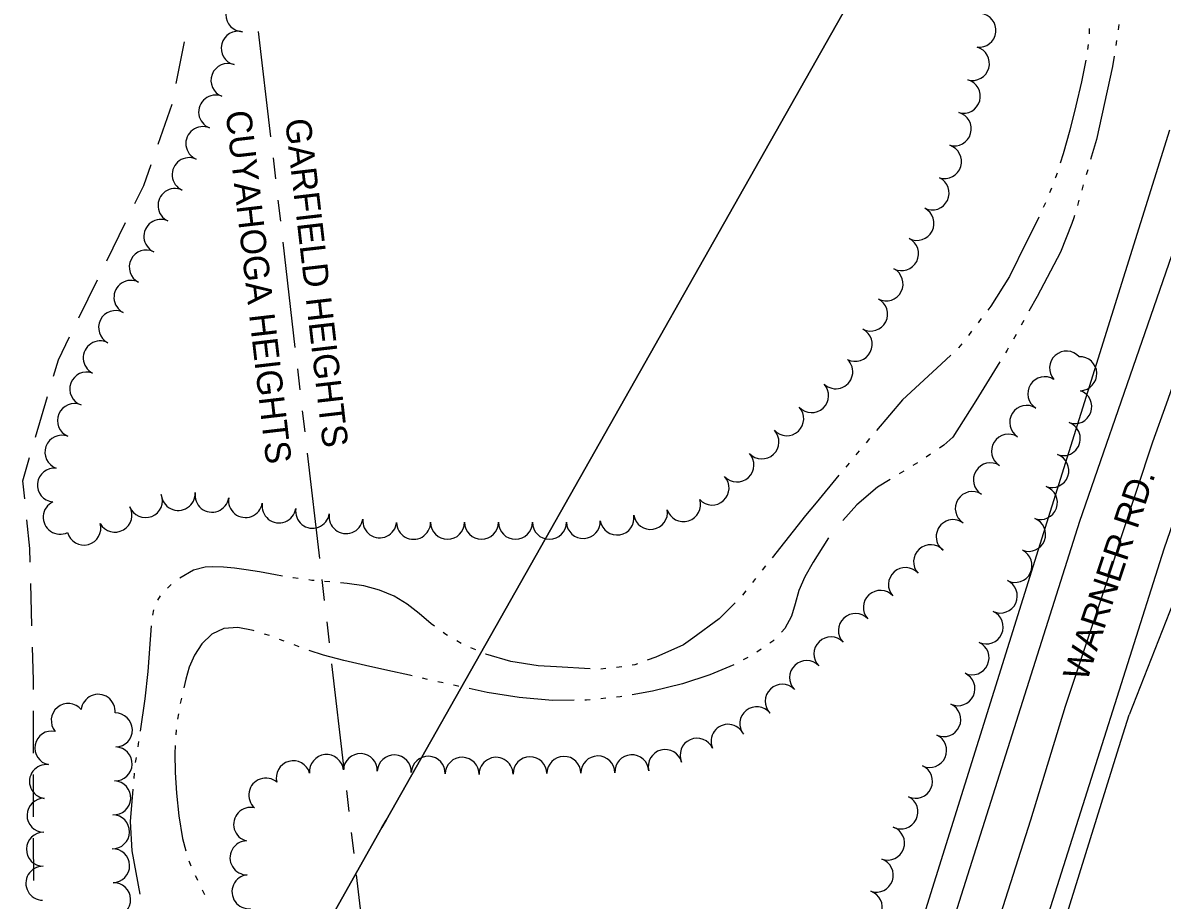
# Model space of a CAD drawing. Extents: x -25029 to 2274964, y -81170 to 687028.
# Drawn here: x -3194 to -2522, y -64685 to -64168 of the extents above; entities that cross this region are included whole.
import ezdxf

# ---------------------------------------------------------------- set-up
doc = ezdxf.new("R2010")
doc.units = 0
for name, color, linetype in [('81911BEA - RW_X_Fee_RW', 7, 'Continuous'), ('DIVISIONS', 7, 'Continuous'), ('DV_X_Corp_Line', 7, 'Continuous'), ('GE_X_CL_2000', 7, 'Continuous'), ('RECREATION', 7, 'Continuous'), ('ROAD', 7, 'Continuous'), ('ROAD-NAME', 7, 'Continuous'), ('TREES', 7, 'Continuous'), ('WATER', 7, 'Continuous')]:
    doc.layers.add(name, color=color, linetype=linetype)

msp = doc.modelspace()

# ---------------------------------------------------------------- linework, layer by layer
at = {"layer": '81911BEA - RW_X_Fee_RW'}
for p, q in [((-2338.58, -64057.57), (-2541.65, -64575.64)), ((-2840.83, -65264.3), (-2517.75, -64231.17))]:
    msp.add_line(p, q, dxfattribs=at)
msp.add_lwpolyline([(-2582.96, -64707.75), (-2548.67, -64598.08), (-2541.65, -64575.64)], dxfattribs=at)
at = {"layer": 'DIVISIONS'}
for p, q in [((-3054.75, -64173.23), (-3047.54, -64235.31)), ((-3046.1, -64247.73), (-3044.66, -64260.15)), ((-3043.22, -64272.56), (-3041.78, -64284.98)), ((-3040.34, -64297.4), (-3033.14, -64359.48)), ((-3031.7, -64371.9), (-3030.26, -64384.31)), ((-3028.82, -64396.73), (-3027.38, -64409.15)), ((-3025.94, -64421.56), (-3018.74, -64483.65)), ((-3017.3, -64496.06), (-3015.86, -64508.48)), ((-3014.42, -64520.9), (-3012.98, -64533.31)), ((-3011.54, -64545.73), (-3004.33, -64607.81)), ((-3002.89, -64620.23), (-3001.45, -64632.65)), ((-3000.01, -64645.06), (-2998.57, -64657.48)), ((-2997.13, -64669.9), (-2989.93, -64731.98))]:
    msp.add_line(p, q, dxfattribs=at)
at = {"layer": 'DV_X_Corp_Line'}
for p, q in [((-2777.43, -64280.93), (-2664.32, -64081.17)), ((-2777.43, -64280.93), (-2664.32, -64081.17)), ((-2664.32, -64081.17), (-2777.43, -64280.93)), ((-2664.32, -64081.17), (-2777.43, -64280.93)), ((-2979.45, -64637.7), (-2777.43, -64280.93)), ((-2979.45, -64637.7), (-2777.43, -64280.93)), ((-2777.43, -64280.93), (-2979.45, -64637.7)), ((-2777.43, -64280.93), (-2979.45, -64637.7)), ((-2981.92, -64642.06), (-2979.45, -64637.7)), ((-2981.92, -64642.06), (-2979.45, -64637.7)), ((-2979.45, -64637.7), (-2981.92, -64642.06)), ((-2979.45, -64637.7), (-2981.92, -64642.06)), ((-3031.6, -64729.8), (-2981.92, -64642.06)), ((-3031.6, -64729.8), (-2981.92, -64642.06)), ((-2981.92, -64642.06), (-3031.6, -64729.8)), ((-2981.92, -64642.06), (-3031.6, -64729.8))]:
    msp.add_line(p, q, dxfattribs=at)
at = {"layer": 'GE_X_CL_2000'}
msp.add_lwpolyline([(-2430.92, -64137.02), (-2453.85, -64199.96), (-2455.8, -64205.31), (-2469.88, -64247.06), (-2484.14, -64286.78), (-2499.53, -64333.82), (-2514.88, -64378.81), (-2519.84, -64392.67), (-2527.86, -64415.09), (-2547.07, -64472.66), (-2551.58, -64487.26), (-2579.36, -64570.82), (-2599.9, -64637.67), (-2624.86, -64716.56), (-2646.67, -64784.98), (-2671.32, -64862.6), (-2696.29, -64944.65), (-2723.47, -65029.24), (-2748.75, -65110.03), (-2777.83, -65199.05)], dxfattribs=at)
at = {"layer": 'RECREATION'}
for p, q in [((-3103.08, -64203.86), (-3098.17, -64179.35)), ((-3113.78, -64239.72), (-3105.57, -64216.11)), ((-3143.91, -64308.27), (-3132.91, -64285.82)), ((-3160.42, -64341.94), (-3149.42, -64319.49)), ((-3185.94, -64412.2), (-3178.88, -64388.22)), ((-3188.09, -64523.37), (-3188.76, -64498.38)), ((-3187.23, -64598.36), (-3187.23, -64573.36)), ((-3187.03, -64673.36), (-3187.14, -64648.36))]:
    msp.add_line(p, q, dxfattribs=at)
for points in [[(-3127.41, -64274.59), (-3122.24, -64264.04), (-3117.89, -64251.53)], [(-3175.35, -64376.23), (-3172.55, -64366.7), (-3165.92, -64353.17)], [(-3192.39, -64448.55), (-3193.51, -64437.93), (-3189.47, -64424.19)], [(-3189.1, -64485.89), (-3189.32, -64477.74), (-3191.08, -64460.98)], [(-3187.23, -64560.86), (-3187.23, -64555.26), (-3187.75, -64535.87)], [(-3187.19, -64635.86), (-3187.23, -64626.49), (-3187.23, -64610.86)]]:
    msp.add_lwpolyline(points, dxfattribs=at)
at = {"layer": 'ROAD'}
for points in [[(-1983.03, -61129.15), (-1982.08, -61146.73), (-1979.12, -61201.41), (-1965.78, -61432.66), (-1952.07, -61685.37), (-1935.1, -61987), (-1931.62, -62084.18), (-1930.71, -62174.04), (-1933.74, -62278.15), (-1937.26, -62342.61), (-1943.88, -62421.31), (-1953.34, -62510.85), (-1968.19, -62614.38), (-1989.18, -62726.96), (-2015.19, -62842.15), (-2063.65, -63010.73), (-2110.45, -63147.12), (-2194.1, -63385.94), (-2269.79, -63600.8), (-2386.16, -63931.09), (-2460.77, -64143.68), (-2570.95, -64461.81), (-2659.32, -64740.92), (-2661.66, -64748.36)], [(-2061.07, -63164.25), (-2144.79, -63403.27), (-2220.5, -63618.16), (-2336.86, -63948.43), (-2411.42, -64160.88), (-2521.33, -64478.25), (-2606.85, -64748.36)]]:
    msp.add_lwpolyline(points, dxfattribs=at)
at = {"layer": 'TREES'}
for centre, start, end in [((-3063.88, -64163.41), 88.80753, 268.80753), ((-2630.18, -64172.58), 263.38412, 83.38412), ((-3066.58, -64183.1), 75.57825, 255.57825), ((-2634.01, -64192.15), 254.44879, 74.44879), ((-3072.65, -64202.12), 69.03654, 249.03654), ((-2639.38, -64211.41), 254.44878, 74.44878), ((-3079.9, -64220.76), 68.42429, 248.42429), ((-2644.74, -64230.68), 254.44878, 74.44878), ((-3087.46, -64239.27), 67.15198, 247.15198), ((-2650.44, -64249.85), 252.43223, 72.43223), ((-3095.51, -64257.58), 65.3737, 245.3737), ((-2657.78, -64268.4), 244.35601, 64.35601), ((-3103.85, -64275.76), 65.3737, 245.3737), ((-2666.66, -64286.32), 242.91237, 62.91237), ((-3112.18, -64293.94), 65.3737, 245.3737), ((-2675.77, -64304.12), 242.91237, 62.91237), ((-3120.81, -64311.98), 63.49384, 243.49384), ((-2684.88, -64321.93), 242.91237, 62.91237), ((-3129.8, -64329.85), 63.10624, 243.10624), ((-2693.99, -64339.73), 242.91237, 62.91237), ((-3138.87, -64347.67), 62.95789, 242.95789), ((-2703.09, -64357.54), 242.91237, 62.91237), ((-3147.91, -64365.51), 63.27804, 243.27804), ((-2578.59, -64371.49), 41.73606, 221.73606), ((-2714.52, -64373.7), 226.55843, 46.55843), ((-2570.73, -64374.83), 272.24852, 92.24852), ((-3155.81, -64383.84), 70.07229, 250.07229), ((-2591.39, -64386.6), 57.71544, 237.71544), ((-2728.73, -64387.77), 222.84267, 42.84267), ((-2573.72, -64394.23), 250.26497, 70.26497), ((-3163.13, -64402.45), 66.99193, 246.99193), ((-2743.39, -64401.36), 222.84267, 42.84267), ((-2602.07, -64403.51), 57.71544, 237.71544), ((-2580.47, -64413.06), 250.26497, 70.26498), ((-3170.45, -64421.05), 70.06642, 250.06642), ((-2758.06, -64414.96), 222.84267, 42.84267), ((-2612.76, -64420.42), 57.71544, 237.71544), ((-2772.72, -64428.56), 222.84267, 42.84267), ((-2587.22, -64431.88), 250.26497, 70.26497), ((-3174.86, -64440.4), 84.24883, 264.24883), ((-2623.44, -64437.33), 57.71544, 237.71544), ((-2787.39, -64442.16), 222.84267, 42.84267), ((-2634.12, -64454.24), 57.71544, 237.71544), ((-2593.98, -64450.71), 250.26497, 70.26497), ((-3171.52, -64459.36), 115.72579, 295.72579), ((-3121.21, -64449.53), 201.36372, 21.36372), ((-3101.91, -64445.34), 183.13152, 3.13152), ((-3082.05, -64446.37), 170.92029, 350.92029), ((-3062.3, -64449.53), 170.92029, 350.92029), ((-3042.55, -64452.68), 170.92029, 350.92029), ((-2804.27, -64451.94), 197.31853, 17.31853), ((-3139.21, -64458.12), 209.69794, 29.69794), ((-3022.8, -64455.84), 170.92029, 350.92029), ((-3003.05, -64459), 170.92029, 350.92029), ((-2823.68, -64456.55), 189.39326, 9.39326), ((-3157.54, -64465.73), 195.34531, 15.34531), ((-2983.22, -64461.47), 174.84654, 354.84654), ((-2963.26, -64462.35), 180.10716, 0.10716), ((-2943.26, -64462.33), 180.00864, 0.00864), ((-2923.26, -64462.33), 180.00864, 0.00864), ((-2903.26, -64462.32), 180.00864, 0.00864), ((-2883.26, -64462.32), 180.00864, 0.00864), ((-2863.27, -64461.88), 182.50471, 2.50471), ((-2843.41, -64459.81), 189.39326, 9.39326), ((-2645.38, -64470.75), 53.71842, 233.71842), ((-2600.89, -64469.47), 249.27118, 69.27118), ((-2658.69, -64485.54), 42.29485, 222.29485), ((-2608.92, -64487.77), 243.35154, 63.35154), ((-2673.49, -64499), 42.29485, 222.29485), ((-2617.57, -64505.79), 245.39244, 65.39244), ((-2688.28, -64512.46), 42.29485, 222.29485), ((-2702.97, -64526.04), 43.21971, 223.21971), ((-2625.9, -64523.98), 245.39244, 65.39244), ((-2717.43, -64539.85), 44.1737, 224.1737), ((-2634.22, -64542.16), 245.39244, 65.39244), ((-2731.77, -64553.79), 44.1737, 224.1737), ((-2642.55, -64560.35), 245.39244, 65.39244), ((-2746.12, -64567.73), 44.17369, 224.17369), ((-3149.12, -64573.64), 354.24135, 174.24135), ((-3166.74, -64579.04), 39.85595, 219.85595), ((-2761.09, -64580.95), 38.68924, 218.68924), ((-2650.88, -64578.53), 245.39244, 65.39244), ((-3138.94, -64584.64), 271.32079, 91.32079), ((-3176.38, -64595.26), 78.68443, 258.68443), ((-2778.02, -64591.3), 24.2221, 204.2221), ((-2796.26, -64599.51), 24.22209, 204.22209), ((-2659.21, -64596.71), 245.39244, 65.39244), ((-3139.05, -64604.63), 268.03088, 88.03088), ((-2994.63, -64608.55), 357.75816, 177.75816), ((-2815.04, -64606.17), 14.82037, 194.82037), ((-3179.59, -64614.98), 82.87144, 262.87144), ((-3034.16, -64612.76), 15.66276, 195.66276), ((-3014.58, -64609.11), 5.45819, 185.45819), ((-2974.65, -64609.34), 357.72587, 177.72587), ((-2954.66, -64610.13), 357.72587, 177.72587), ((-2934.67, -64610.72), 358.91616, 178.91616), ((-2914.68, -64610.75), 0.87915, 180.87915), ((-2894.68, -64610.47), 0.75188, 180.75188), ((-2874.68, -64610.21), 0.75188, 180.75188), ((-2854.68, -64609.94), 0.75188, 180.75188), ((-2834.7, -64609.27), 3.11774, 183.11774), ((-2667.54, -64614.9), 245.39244, 65.39244), ((-3139.92, -64624.61), 266.98568, 86.98568), ((-3050.37, -64622.99), 48.87907, 228.87907), ((-3181.01, -64634.9), 88.95783, 268.95783), ((-2676.17, -64632.93), 243.42967, 63.42967), ((-3059.3, -64640.25), 76.38364, 256.38364), ((-3140.64, -64644.59), 268.91277, 88.91277), ((-3181.37, -64654.9), 88.95783, 268.95783), ((-2684.02, -64651.29), 250.27272, 70.27272), ((-3061.45, -64659.96), 91.15138, 271.15138), ((-3140.58, -64664.59), 271.39791, 91.39791), ((-3181.7, -64674.9), 89.17088, 269.17088), ((-2690.64, -64670.16), 251.05959, 71.05959), ((-3060.28, -64679.91), 95.5633, 275.5633), ((-3139.99, -64684.58), 271.98914, 91.98914), ((-2697.13, -64689.08), 251.05959, 71.05959)]:
    msp.add_arc(centre, 10, start, end, dxfattribs=at)
at = {"layer": 'WATER'}
for p, q in [((-2547.75, -64169.22), (-2548.21, -64172.32)), ((-2565.26, -64171.54), (-2565.25, -64174.66)), ((-2565.89, -64180.87), (-2566.27, -64183.98)), ((-2549.13, -64178.5), (-2549.6, -64181.59)), ((-2566.13, -64254.67), (-2567, -64257.68)), ((-2587.51, -64265.48), (-2588.66, -64268.38)), ((-2568.73, -64263.68), (-2569.6, -64266.68)), ((-2591.04, -64274.16), (-2592.35, -64277)), ((-2571.33, -64272.69), (-2572.2, -64275.69)), ((-2628.81, -64342.32), (-2630.72, -64344.79)), ((-2603.76, -64343.49), (-2605.29, -64346.22)), ((-2634.53, -64349.75), (-2636.44, -64352.23)), ((-2608.34, -64351.67), (-2609.87, -64354.4)), ((-2694.62, -64413.07), (-2696.64, -64415.45)), ((-2700.67, -64420.22), (-2702.67, -64422.63)), ((-2658.65, -64422.12), (-2661.24, -64423.88)), ((-2706.67, -64427.43), (-2708.66, -64429.83)), ((-2666.45, -64427.32), (-2669.12, -64428.95)), ((-2674.45, -64432.21), (-2677.11, -64433.85)), ((-2755.92, -64488.07), (-2757.86, -64490.52)), ((-2761.75, -64495.41), (-2763.69, -64497.86)), ((-3106.07, -64498.87), (-3108.28, -64501.08)), ((-2767.58, -64502.75), (-2769.52, -64505.2)), ((-3112.54, -64505.63), (-3114.23, -64508.26)), ((-3116.5, -64513.96), (-3117.08, -64517.03)), ((-3048.21, -64529.1), (-3051.18, -64528.13)), ((-3039.43, -64532.39), (-3042.35, -64531.29)), ((-3030.65, -64535.68), (-3033.58, -64534.59)), ((-2935.18, -64533.63), (-2937.89, -64532.08)), ((-2926.64, -64537.48), (-2929.52, -64536.26)), ((-2758.4, -64537.03), (-2760.96, -64538.83)), ((-2766.4, -64541.88), (-2769.16, -64543.35)), ((-2849.93, -64548.52), (-2853.04, -64548.8)), ((-2840.62, -64547.41), (-2843.71, -64547.89)), ((-2954.99, -64554.87), (-2958.04, -64554.18)), ((-2945.85, -64556.94), (-2948.9, -64556.25)), ((-3100.05, -64565.99), (-3100.7, -64569.05)), ((-2849.94, -64565.93), (-2853.05, -64566.24)), ((-3101.81, -64575.2), (-3102.35, -64578.28)), ((-3103.08, -64584.48), (-3103.43, -64587.59)), ((-3125.35, -64591.52), (-3125.81, -64594.61)), ((-3126.74, -64600.79), (-3127.21, -64603.88)), ((-3127.89, -64610.09), (-3128.14, -64613.2)), ((-3095.72, -64661.78), (-3094.44, -64664.64)), ((-3087.79, -64678.77), (-3086.4, -64681.57))]:
    msp.add_line(p, q, dxfattribs=at)
for points in [[(-2550.52, -64187.77), (-2551.45, -64193.97), (-2560.97, -64236.8), (-2564.4, -64248.67)], [(-2567.12, -64190.16), (-2569.67, -64202.88), (-2573.07, -64217.15), (-2576.62, -64231.33), (-2580.49, -64245.35), (-2582.26, -64250.77)], [(-2584.2, -64256.71), (-2585.01, -64259.2), (-2585.2, -64259.67)], [(-2594.96, -64282.68), (-2596.47, -64285.97), (-2602.18, -64297.14), (-2612.26, -64317.5), (-2623.27, -64335.11), (-2625, -64337.36)], [(-2573.93, -64281.69), (-2574.34, -64283.1), (-2575.51, -64286.31), (-2582.23, -64303.23), (-2595.9, -64329.45), (-2600.71, -64338.04)], [(-2640.25, -64357.18), (-2642.14, -64359.64), (-2642.16, -64359.65)], [(-2646.74, -64363.9), (-2655.04, -64371.59), (-2675.17, -64390.14), (-2690.57, -64408.3)], [(-2612.92, -64359.85), (-2613.51, -64360.9), (-2614.53, -64362.54)], [(-2617.82, -64367.84), (-2632.07, -64390.77), (-2645.6, -64412.15), (-2650.95, -64416.87), (-2653.49, -64418.6)], [(-2712.66, -64434.64), (-2726.13, -64450.83), (-2732.34, -64458.37), (-2752.03, -64483.17)], [(-2682.44, -64437.11), (-2689.96, -64441.71), (-2702.22, -64452.09), (-2710.4, -64461.21)], [(-2718.82, -64471.55), (-2722.23, -64476.78), (-2727.84, -64485.74), (-2732.7, -64494.38), (-2736.29, -64502.59), (-2738.45, -64510.3), (-2740.59, -64517.69), (-2744.52, -64524.96), (-2746.51, -64527)], [(-3040.48, -64494), (-3044.68, -64493.29), (-3054.1, -64491.59), (-3061.96, -64490.31), (-3068.74, -64489.42), (-3075.21, -64488.81), (-3081.98, -64488.49), (-3086.12, -64488.68), (-3092.97, -64490.54), (-3101.07, -64495.21)], [(-3031.22, -64495.47), (-3034.17, -64495.07), (-3034.32, -64495.04)], [(-3021.92, -64496.66), (-3023.29, -64496.54), (-3025.03, -64496.31)], [(-3012.58, -64497.47), (-3012.65, -64497.46), (-3015.7, -64497.2)], [(-2950.93, -64523.51), (-2952.84, -64522.09), (-2960, -64516.02), (-2967, -64510.51), (-2974.77, -64505.87), (-2983.37, -64502.24), (-2992.64, -64499.72), (-3002.42, -64498.31), (-3006.36, -64497.98)], [(-2773.88, -64509.68), (-2783.26, -64519.27), (-2798.72, -64530.48), (-2804.17, -64534.42), (-2820.54, -64541.69), (-2825.57, -64543.53)], [(-3117.87, -64523.22), (-3119.81, -64550.24), (-3121.54, -64566.25), (-3124.42, -64585.34)], [(-3057.12, -64526.2), (-3057.71, -64526.01), (-3066.88, -64524.27), (-3075.15, -64524.84), (-3082.21, -64528.3), (-3087.96, -64533.91), (-3092.34, -64540.64), (-3095.4, -64547.62), (-3097.54, -64554.79), (-3098.71, -64559.89)], [(-2943.32, -64528.98), (-2944.36, -64528.38), (-2945.91, -64527.23)], [(-2750.87, -64531.47), (-2751.64, -64532.26), (-2753.29, -64533.43)], [(-2964.13, -64552.78), (-2965.59, -64552.45), (-2978.54, -64549.54), (-2991.51, -64546.72), (-3004.28, -64543.79), (-3016.43, -64540.53), (-3024.76, -64537.77)], [(-2859.27, -64548.67), (-2879.1, -64547.41), (-2889.89, -64546.86), (-2906.06, -64544.24), (-2920.76, -64539.98), (-2920.89, -64539.92)], [(-2774.69, -64546.27), (-2788.77, -64552.14), (-2804.91, -64557.38), (-2822.57, -64561.75), (-2834.47, -64563.85)], [(-2831.44, -64545.67), (-2832.96, -64546.23), (-2834.44, -64546.46)], [(-2936.7, -64558.98), (-2937, -64558.92), (-2939.75, -64558.3)], [(-2868.63, -64567.15), (-2881.35, -64567.29), (-2901.1, -64565.55), (-2919.87, -64562.48), (-2930.58, -64560.25)], [(-2840.62, -64564.93), (-2841.53, -64565.09), (-2843.72, -64565.31)], [(-2859.27, -64566.87), (-2861.31, -64567.07), (-2862.38, -64567.08)], [(-3103.71, -64593.83), (-3103.89, -64598.45), (-3103.66, -64609.64), (-3102.9, -64621.91), (-3101.63, -64635.17), (-3099.49, -64648.59), (-3097.49, -64655.8)], [(-3128.65, -64619.43), (-3130.19, -64638.49), (-3129.33, -64655.8), (-3124.57, -64681.41)], [(-3091.89, -64670.34), (-3091.05, -64672.21), (-3090.57, -64673.17)]]:
    msp.add_lwpolyline(points, dxfattribs=at)

# ---------------------------------------------------------------- texts
at = {"layer": 'DIVISIONS'}
for s, p in [('CUYAHOGA HEIGHTS', (-3074.06, -64220.59)), ('GARFIELD HEIGHTS', (-3039, -64225.33))]:
    msp.add_text(s, height=14.99, rotation=276.6168, dxfattribs=at).set_placement(p)
at = {"layer": 'ROAD-NAME'}
msp.add_text('WARNER RD.', height=15, rotation=71.70749, dxfattribs=at).set_placement((-2566.68, -64556.76))

doc.saveas('drawing.dxf')
